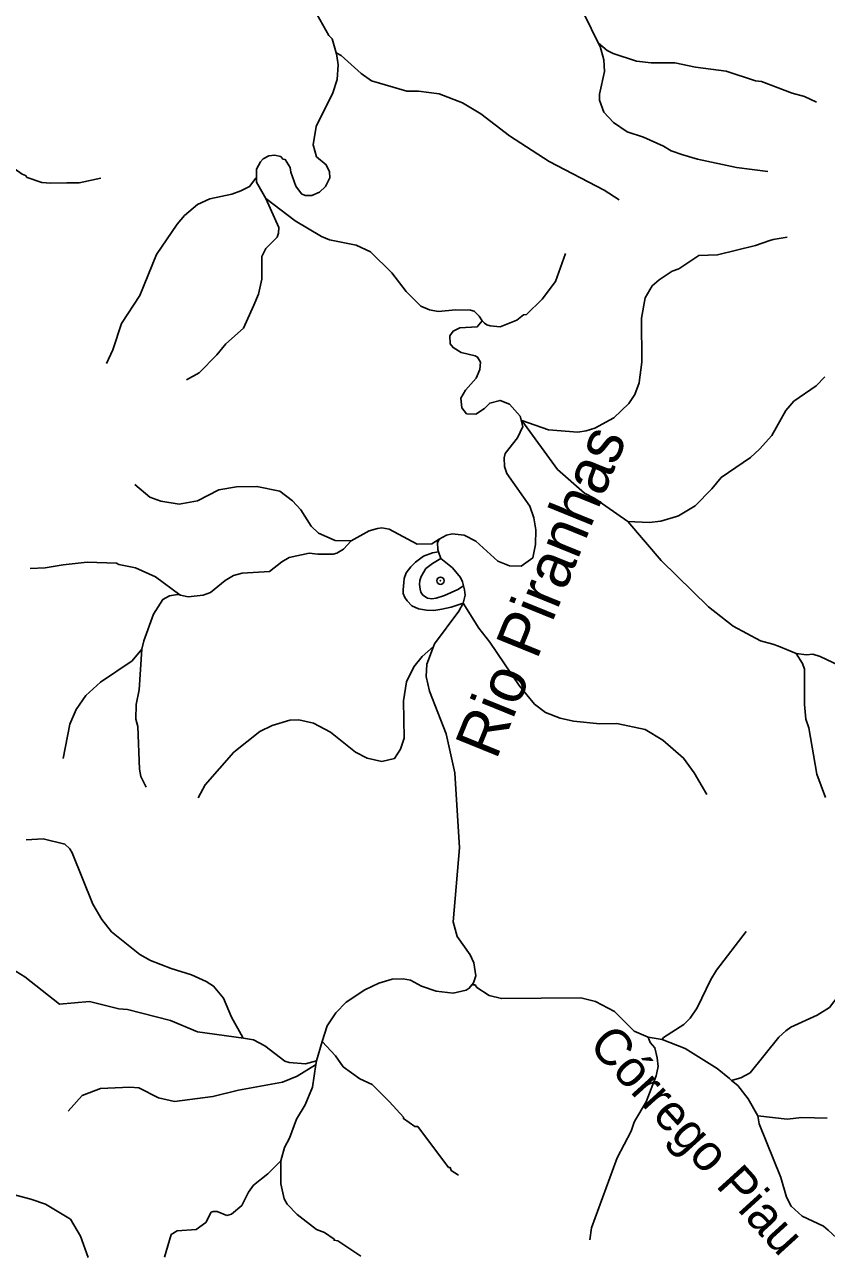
# Model space of a CAD drawing. Extents: x 393 to 446.6, y 8175.5 to 8231.
# Drawn here: x 411.99 to 415.52, y 8175.56 to 8180.98 of the extents above; entities that cross this region are included whole.
import ezdxf
from ezdxf.enums import TextEntityAlignment as Align

# ---------------------------------------------------------------- set-up
doc = ezdxf.new("R2010")
doc.units = 0
doc.header["$LTSCALE"] = 0.064
doc.header["$PDMODE"] = 32
doc.header["$PDSIZE"] = 0.032
doc.linetypes.add('LONG_DASHED', pattern=[7.5, 6, -1.5])
doc.linetypes.add('MEDIUM_DASHED', pattern=[4.5, 3, -1.5])
for name, color, linetype, lineweight in [('24', 7, 'MEDIUM_DASHED', 25), ('7', 7, 'Continuous', 25), ('9', 7, 'LONG_DASHED', 25)]:
    doc.layers.add(name, color=color, linetype=linetype, lineweight=lineweight)
doc.layers.add('54', color=7, linetype='Continuous')
doc.layers.add('61', color=7, linetype='Continuous')

msp = doc.modelspace()

# ---------------------------------------------------------------- linework, layer by layer
at = {"layer": '24'}
for points in [[(413.8103, 8178.6577), (413.7838, 8178.6541), (413.7439, 8178.6386), (413.7091, 8178.6128), (413.6884, 8178.5922), (413.6678, 8178.5664), (413.6588, 8178.5406), (413.6575, 8178.5239), (413.6549, 8178.4917), (413.6549, 8178.4749), (413.6627, 8178.4569), (413.6717, 8178.4427), (413.6936, 8178.4208), (413.722, 8178.4079), (413.758, 8178.4015), (413.789, 8178.4002), (413.8251, 8178.4066), (413.8663, 8178.4156), (413.9181, 8178.4332)], [(413.92, 8178.5084), (413.8959, 8178.493), (413.8367, 8178.4659), (413.8006, 8178.4543), (413.7812, 8178.4517), (413.7619, 8178.4543), (413.7413, 8178.4672), (413.7323, 8178.4814), (413.7297, 8178.4942), (413.7271, 8178.5149), (413.7284, 8178.5329), (413.7336, 8178.5497), (413.7542, 8178.5845), (413.7838, 8178.6064), (413.8198, 8178.6285)]]:
    msp.add_lwpolyline(points, dxfattribs=at)
at = {"layer": '54'}
msp.add_point((413.8189, 8178.5312), dxfattribs=at)
at = {"layer": '7'}
for p, q in [((414.7939, 8176.5137), (414.7321, 8176.5242)), ((413.273, 8176.4199), (413.2989, 8176.5046)), ((413.2705, 8176.4031), (413.273, 8176.4199))]:
    msp.add_line(p, q, dxfattribs=at)
for points in [[(414.5123, 8180.8971), (414.4521, 8181.0195), (414.3616, 8181.1487), (414.2664, 8181.2649), (414.1956, 8181.3438)], [(413.3602, 8180.8524), (413.3428, 8180.9141), (413.3282, 8180.929), (413.2749, 8181.0227)], [(415.4721, 8180.6354), (415.4197, 8180.661), (415.3661, 8180.6755), (415.2304, 8180.7272), (415.2046, 8180.7304), (415.0754, 8180.7724), (414.9398, 8180.7902), (414.8494, 8180.8095), (414.746, 8180.8095), (414.6814, 8180.816), (414.5781, 8180.8499), (414.5522, 8180.8628), (414.5144, 8180.8953), (414.5123, 8180.8971)], [(415.2579, 8180.3315), (415.1206, 8180.3493), (414.9495, 8180.3849), (414.8849, 8180.4042), (414.8332, 8180.422), (414.7993, 8180.443), (414.7121, 8180.4817), (414.6394, 8180.5059), (414.5797, 8180.5463), (414.5377, 8180.5915), (414.5183, 8180.6449), (414.5183, 8180.6707), (414.5409, 8180.7708), (414.5377, 8180.8225), (414.5205, 8180.8804), (414.5123, 8180.8971)], [(413.0095, 8180.3048), (413.0101, 8180.3413), (413.0278, 8180.3736), (413.0391, 8180.3865), (413.0634, 8180.3994), (413.0892, 8180.4026), (413.1167, 8180.3977), (413.1264, 8180.3848), (413.136, 8180.3832), (413.1586, 8180.3493), (413.1603, 8180.3283), (413.1829, 8180.267), (413.2071, 8180.233), (413.2232, 8180.225), (413.2539, 8180.225), (413.2862, 8180.2395), (413.3137, 8180.2653), (413.333, 8180.3025), (413.3314, 8180.3299), (413.3169, 8180.3606), (413.2733, 8180.3961), (413.2587, 8180.4478), (413.2717, 8180.5286), (413.3459, 8180.6771), (413.3653, 8180.7353), (413.3685, 8180.7999), (413.3637, 8180.8402), (413.3602, 8180.8524)], [(414.6045, 8180.2068), (414.5393, 8180.2492), (414.2971, 8180.3751), (414.1227, 8180.4882), (413.9967, 8180.5851), (413.916, 8180.6335), (413.8127, 8180.6723), (413.7222, 8180.6836), (413.6706, 8180.6836), (413.5155, 8180.7304), (413.4703, 8180.7627), (413.3815, 8180.8418), (413.3602, 8180.8524)], [(412.3247, 8180.3012), (412.2302, 8180.2815), (412.1753, 8180.2808), (412.1042, 8180.2799), (412.0655, 8180.2831), (412.0009, 8180.3041), (411.9944, 8180.3138), (411.9798, 8180.3186), (411.8943, 8180.38), (411.862, 8180.3929), (411.82, 8180.4236), (411.7699, 8180.5027), (411.7118, 8180.5415), (411.6698, 8180.5867), (411.6472, 8180.6351), (411.6422, 8180.6701)], [(412.3498, 8179.4873), (412.3787, 8179.5468), (412.4158, 8179.6631), (412.4966, 8179.7858), (412.5708, 8179.9666), (412.6613, 8180.0991), (412.6936, 8180.1378), (412.7501, 8180.1862), (412.805, 8180.2104), (412.9019, 8180.2314), (412.9407, 8180.246), (412.9794, 8180.2653), (413.0069, 8180.3014), (413.0095, 8180.3048)], [(413.0512, 8180.2118), (413.0092, 8180.284), (413.0095, 8180.3048)], [(412.7016, 8179.4144), (412.7582, 8179.445), (412.8357, 8179.5242), (412.8744, 8179.5726), (412.952, 8179.642), (412.9988, 8179.7438), (413.0182, 8179.7922), (413.0327, 8179.8568), (413.0327, 8179.9569), (413.0504, 8179.9925), (413.1005, 8180.0425), (413.1069, 8180.0603), (413.1086, 8180.0845), (413.0512, 8180.2118)], [(414.0019, 8179.6748), (413.9892, 8179.6944), (413.9677, 8179.7163), (413.9515, 8179.7212), (413.8869, 8179.7228), (413.8094, 8179.7147), (413.7707, 8179.7228), (413.7319, 8179.7389), (413.6673, 8179.8035), (413.6043, 8179.8859), (413.5107, 8179.9779), (413.4477, 8180.007), (413.3315, 8180.0312), (413.2959, 8180.0457), (413.1797, 8180.1135), (413.0512, 8180.2118)], [(414.6422, 8178.7924), (414.4973, 8178.8928), (414.4521, 8178.917), (414.3342, 8179.0203), (414.177, 8179.2357), (414.2939, 8179.1947), (414.4231, 8179.185), (414.4602, 8179.1899), (414.4973, 8179.2028), (414.5813, 8179.248), (414.6475, 8179.311), (414.6733, 8179.3498), (414.6927, 8179.4015), (414.6929, 8179.4032), (414.704, 8179.4919), (414.7024, 8179.6857), (414.7185, 8179.7761), (414.7492, 8179.8277), (414.7799, 8179.8552), (414.838, 8179.8923), (414.8671, 8179.9036), (414.9543, 8179.9618), (415.0367, 8179.965), (415.2046, 8180.0054), (415.2677, 8180.0271), (415.2825, 8180.0322), (415.343, 8180.0426)], [(414.3693, 8179.9699), (414.3245, 8179.8471), (414.2664, 8179.7696), (414.197, 8179.7018), (414.1841, 8179.7002), (414.155, 8179.6775), (414.0807, 8179.6485), (414.0371, 8179.6517), (414.0224, 8179.6573), (414.0132, 8179.6644), (414.0019, 8179.6748)], [(413.8128, 8178.7135), (413.845, 8178.7313), (413.8708, 8178.7377), (413.9225, 8178.7313), (413.9741, 8178.7054), (414.071, 8178.6166), (414.1227, 8178.5973), (414.1744, 8178.5956), (414.2244, 8178.6312), (414.2373, 8178.691), (414.2389, 8178.7555), (414.2292, 8178.8072), (414.2115, 8178.8589), (414.1114, 8179.0026), (414.1001, 8179.0333), (414.0984, 8179.072), (414.1033, 8179.0914), (414.1582, 8179.1592), (414.1816, 8179.2101), (414.1688, 8179.2543), (414.1227, 8179.3078), (414.0807, 8179.3239), (414.0355, 8179.3126), (414.0129, 8179.2884), (413.9741, 8179.2642), (413.9338, 8179.2658), (413.9127, 8179.2916), (413.9079, 8179.3336), (413.9289, 8179.3692), (413.9757, 8179.4224), (413.9919, 8179.4596), (413.9951, 8179.4919), (413.9822, 8179.5145), (413.9709, 8179.521), (413.9095, 8179.5354), (413.874, 8179.5564), (413.8611, 8179.5726), (413.8594, 8179.6082), (413.874, 8179.6291), (413.9047, 8179.6436), (413.9806, 8179.6485), (414.0019, 8179.6748)], [(415.5084, 8179.4275), (415.471, 8179.3885), (415.3726, 8179.3207), (415.337, 8179.2803), (415.2756, 8179.1705), (415.2224, 8179.1091), (415.182, 8179.0736), (415.0528, 8178.9848), (415.0124, 8178.9348), (414.9382, 8178.8605), (414.8655, 8178.8169), (414.8567, 8178.8141), (414.788, 8178.7926), (414.7363, 8178.7878), (414.6422, 8178.7924)], [(412.4742, 8178.955), (412.5402, 8178.8992), (412.5886, 8178.8815), (412.6694, 8178.8685), (412.7501, 8178.8831), (412.8438, 8178.9315), (412.9213, 8178.9444), (413.0117, 8178.9461), (413.1118, 8178.9251), (413.1683, 8178.8831), (413.2055, 8178.8427), (413.2507, 8178.7717), (413.283, 8178.741), (413.3557, 8178.7087), (413.4265, 8178.7066)], [(413.4265, 8178.7066), (413.5058, 8178.7507), (413.5414, 8178.7603), (413.5608, 8178.7636), (413.593, 8178.7587), (413.7158, 8178.6925), (413.7804, 8178.6941), (413.8128, 8178.7135)], [(415.3834, 8178.211), (415.3047, 8178.2436), (415.2805, 8178.2517), (415.2256, 8178.2662), (415.1061, 8178.3308), (414.9979, 8178.4164), (414.7896, 8178.6199), (414.6422, 8178.7924)], [(412.675, 8178.4683), (412.7089, 8178.4607), (412.776, 8178.4681), (412.8083, 8178.4794), (412.8728, 8178.5327), (412.9084, 8178.5536), (412.9471, 8178.565), (413.0666, 8178.5714), (413.1215, 8178.615), (413.1538, 8178.6328), (413.241, 8178.6522), (413.2798, 8178.6473), (413.3476, 8178.6473), (413.3637, 8178.6522), (413.3928, 8178.6699), (413.4265, 8178.7066)], [(413.8103, 8178.6577), (413.807, 8178.6681), (413.8058, 8178.6972), (413.8128, 8178.7135)], [(413.92, 8178.5084), (413.916, 8178.5262), (413.9063, 8178.5456), (413.8724, 8178.5876), (413.8198, 8178.6285), (413.8103, 8178.6577)], [(412.0143, 8178.5843), (412.0802, 8178.5884), (412.1591, 8178.6005), (412.2657, 8178.6134), (412.3949, 8178.6086), (412.4045, 8178.6021), (412.4772, 8178.5876), (412.566, 8178.5488), (412.6733, 8178.4696), (412.675, 8178.4683)], [(413.9181, 8178.4332), (413.9274, 8178.4681), (413.924, 8178.4907), (413.92, 8178.5084)], [(412.5053, 8178.2302), (412.5146, 8178.2674), (412.5563, 8178.3841), (412.5983, 8178.4487), (412.6274, 8178.4648), (412.6623, 8178.4712), (412.675, 8178.4683)], [(413.7881, 8178.2424), (413.7921, 8178.2531), (413.8998, 8178.397), (413.9181, 8178.4332)], [(414.9906, 8177.591), (414.9349, 8177.6865), (414.8881, 8177.7511), (414.7961, 8177.8302), (414.7185, 8177.8771), (414.5942, 8177.9029), (414.5199, 8177.9013), (414.4037, 8177.9142), (414.3455, 8177.9271), (414.2809, 8177.9513), (414.2325, 8177.9885), (414.1646, 8178.0709), (414.0355, 8178.2614), (413.987, 8178.3228), (413.9181, 8178.4332)], [(412.1598, 8177.7489), (412.1897, 8177.8997), (412.2172, 8177.9643), (412.2592, 8178.0257), (412.3238, 8178.0854), (412.4627, 8178.179), (412.5053, 8178.2302)], [(412.5253, 8177.6236), (412.5014, 8177.6704), (412.495, 8177.7027), (412.4885, 8177.89), (412.4788, 8177.9223), (412.4804, 8177.9869), (412.4933, 8178.0515), (412.5053, 8178.2302)], [(412.7528, 8177.5757), (412.784, 8177.6332), (412.91, 8177.7769), (413.0246, 8177.8674), (413.0795, 8177.8948), (413.1571, 8177.9174), (413.1958, 8177.919), (413.2604, 8177.9045), (413.3347, 8177.8657), (413.4445, 8177.7769), (413.4962, 8177.7511), (413.5608, 8177.7366), (413.6173, 8177.7495), (413.6431, 8177.7899), (413.6592, 8177.8383), (413.656, 8178.003), (413.6689, 8178.087), (413.7012, 8178.1532), (413.7383, 8178.1984), (413.7881, 8178.2424)], [(413.957, 8176.7532), (413.9647, 8176.7627), (413.974, 8176.793), (413.966, 8176.8501), (413.9499, 8176.8856), (413.8917, 8176.9664), (413.874, 8177.0309), (413.9031, 8177.3571), (413.8821, 8177.6865), (413.8433, 8177.8577), (413.7706, 8178.045), (413.7561, 8178.1096), (413.7593, 8178.1645), (413.7881, 8178.2424)], [(415.5119, 8177.5782), (415.4742, 8177.6801), (415.4387, 8177.8836), (415.4258, 8177.9223), (415.4193, 8177.9869), (415.4193, 8178.1419), (415.4113, 8178.1678), (415.3834, 8178.211)], [(415.9215, 8177.8696), (415.8726, 8177.9325), (415.844, 8177.9594), (415.7972, 8177.9934), (415.7439, 8178.045), (415.6277, 8178.1322), (415.4888, 8178.1984), (415.4565, 8178.2081), (415.4291, 8178.2049), (415.3834, 8178.211)], [(411.997, 8177.3918), (412.0719, 8177.3959), (412.1671, 8177.3732), (412.1897, 8177.3523), (412.1994, 8177.3345), (412.2899, 8177.1085), (412.3302, 8177.0406), (412.3722, 8176.9873), (412.4966, 8176.8872), (412.5434, 8176.8613), (412.6339, 8176.8258), (412.7243, 8176.7984), (412.7889, 8176.7693), (412.8212, 8176.7483), (412.8647, 8176.6951), (412.9003, 8176.6111), (412.9499, 8176.5228), (412.9522, 8176.5187)], [(415.1632, 8176.988), (415.0334, 8176.8178), (415.0076, 8176.7774), (414.9478, 8176.6531), (414.9171, 8176.6078), (414.8897, 8176.5788), (414.7993, 8176.5222), (414.7939, 8176.5137)], [(411.8416, 8176.8542), (411.8788, 8176.8472), (411.9524, 8176.8129), (411.9912, 8176.7887), (412.1429, 8176.6692), (412.2754, 8176.6805), (412.4046, 8176.6482), (412.4433, 8176.645), (412.6322, 8176.5965), (412.7501, 8176.5465), (412.9522, 8176.5187)], [(413.2989, 8176.5046), (413.3201, 8176.5739), (413.3589, 8176.6305), (413.4041, 8176.6773), (413.4865, 8176.7322), (413.5478, 8176.7612), (413.606, 8176.779), (413.6544, 8176.7806), (413.6867, 8176.7741), (413.7351, 8176.7483), (413.7997, 8176.7257), (413.874, 8176.7176), (413.9322, 8176.7305), (413.9451, 8176.7386), (413.957, 8176.7532)], [(414.7321, 8176.5242), (414.6701, 8176.5497), (414.5845, 8176.6369), (414.5006, 8176.6805), (414.436, 8176.6966), (414.0872, 8176.6934), (414.0323, 8176.7063), (413.979, 8176.7418), (413.9709, 8176.7532), (413.957, 8176.7532)], [(415.5978, 8176.7532), (415.5824, 8176.7225), (415.5292, 8176.6547), (415.4759, 8176.6208), (415.3596, 8176.5675), (415.337, 8176.5513), (415.3063, 8176.5239), (415.1804, 8176.3672), (415.14, 8176.3446), (415.1027, 8176.3346), (415.0992, 8176.3337)], [(414.4752, 8175.6321), (414.4833, 8175.6845), (414.5958, 8175.9926), (414.6572, 8176.1105), (414.6685, 8176.146), (414.6741, 8176.1556), (414.7234, 8176.2397), (414.7677, 8176.3533), (414.7759, 8176.3952), (414.7724, 8176.4324), (414.7619, 8176.4766), (414.741, 8176.5005), (414.7321, 8176.5242)], [(412.9522, 8176.5187), (412.9972, 8176.5125), (413.0472, 8176.4851), (413.1344, 8176.4189), (413.1538, 8176.4124), (413.2249, 8176.406), (413.273, 8176.4199)], [(413.8983, 8175.9169), (413.8657, 8175.9378), (413.8611, 8175.9506), (413.8546, 8175.9506), (413.719, 8176.1315), (413.706, 8176.1315), (413.656, 8176.1654), (413.656, 8176.1718), (413.5946, 8176.2397), (413.5187, 8176.3155), (413.4638, 8176.3398), (413.3916, 8176.3939), (413.3578, 8176.4416), (413.2989, 8176.5046)], [(415.0992, 8176.3337), (415.0894, 8176.3418), (415.035, 8176.3866), (414.8946, 8176.4738), (414.7939, 8176.5137)], [(412.1812, 8176.1988), (412.243, 8176.2671), (412.3238, 8176.2978), (412.453, 8176.3043), (412.4918, 8176.301), (412.579, 8176.2574), (412.65, 8176.2413), (412.8179, 8176.2623), (412.931, 8176.2913), (413.1248, 8176.3252), (413.1893, 8176.3527), (413.2695, 8176.4025), (413.2705, 8176.4031)], [(413.1173, 8175.9793), (413.1328, 8176.0378), (413.1554, 8176.0798), (413.1861, 8176.1638), (413.2232, 8176.2268), (413.2555, 8176.3043), (413.2705, 8176.4031)], [(415.2143, 8176.1783), (415.1723, 8176.2526), (415.1271, 8176.3107), (415.0992, 8176.3337)], [(415.5196, 8176.1677), (415.4081, 8176.1702), (415.3435, 8176.1638), (415.2143, 8176.1783)], [(415.5832, 8175.5686), (415.5754, 8175.5925), (415.5598, 8175.6406), (415.5243, 8175.6745), (415.5033, 8175.6923), (415.4097, 8175.7358), (415.3612, 8175.7811), (415.3402, 8175.8198), (415.316, 8175.907), (415.2207, 8176.1428), (415.2143, 8176.1783)], [(413.4685, 8175.5602), (413.3669, 8175.6276), (413.3508, 8175.6309), (413.3508, 8175.6358), (413.3088, 8175.6648), (413.2733, 8175.6777), (413.1893, 8175.7439), (413.1441, 8175.7892), (413.1312, 8175.8134), (413.1166, 8175.878), (413.1173, 8175.9793)]]:
    msp.add_lwpolyline(points, dxfattribs=at)
at = {"layer": '9'}
for points in [[(412.605, 8175.5567), (412.6351, 8175.6555), (412.6608, 8175.6718), (412.7449, 8175.6777), (412.7869, 8175.7092), (412.8108, 8175.7541), (412.819, 8175.7576), (412.8365, 8175.7564), (412.8797, 8175.7389), (412.8995, 8175.7459), (412.9451, 8175.7833), (412.9749, 8175.8422), (412.997, 8175.8725), (413.0601, 8175.9227), (413.1173, 8175.9793)], [(411.651, 8175.8758), (411.7279, 8175.8812), (411.7812, 8175.8731), (412.017, 8175.8117), (412.0816, 8175.7891), (412.1914, 8175.7229), (412.2366, 8175.6487), (412.2698, 8175.5554)]]:
    msp.add_lwpolyline(points, dxfattribs=at)

# ---------------------------------------------------------------- texts
at = {"layer": '61'}
for s, height, rotation, p in [('Rio Piranhas', 0.2, 67.891, (414.3518, 8178.4484)), ('Córrego Piau', 0.16, 312.274, (414.8896, 8176.0192))]:
    msp.add_text(s, height=height, rotation=rotation, dxfattribs=at).set_placement(p, align=Align.CENTER)

doc.saveas('drawing.dxf')
